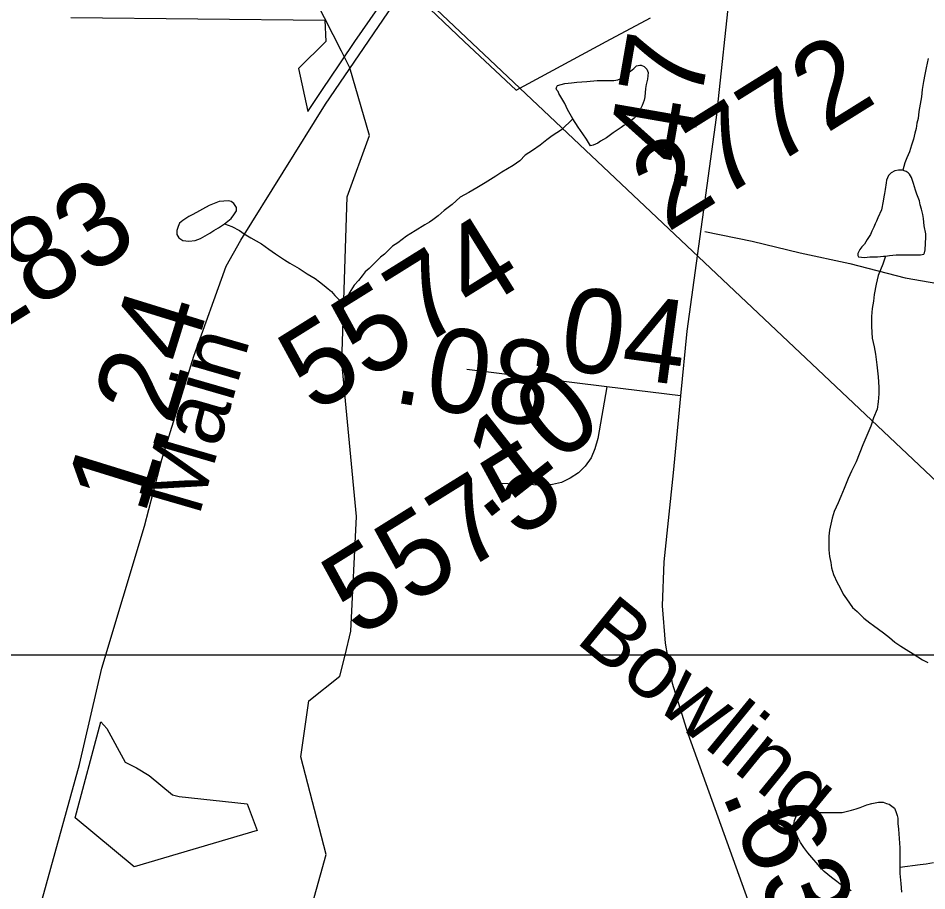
# Model space of a CAD drawing. Extents: x 2001466 to 31450019, y -30647475 to 847247.
# Drawn here: x 2056853 to 2059559, y 657472 to 660070 of the extents above; entities that cross this region are included whole.
import ezdxf

# ---------------------------------------------------------------- set-up
doc = ezdxf.new("R2010")
doc.units = 0
for name, color, linetype in [('Exist Boundary Political City Limit New', 7, 'Continuous'), ('Exist Hydrographic Creek Single Shore', 7, 'Continuous'), ('Exist Hydrographic Misc Water Feature', 7, 'Continuous'), ('Exist Road Non-System Type 51', 7, 'Continuous'), ('Exist Road Primary US Attributed', 7, 'Continuous'), ('Exist Road Primary US Label', 7, 'Continuous'), ('Exist Road Primary US Mileage Hundredths English Label', 7, 'Continuous'), ('Exist Road Secondary Mileage Hundredths English Label', 7, 'Continuous'), ('Exist Road Secondary Type 51 Attributed', 7, 'Continuous'), ('Exist Road Secondary Type 51 Label', 7, 'Continuous'), ('Exist Road Secondary Type 51 Number Label', 7, 'Continuous'), ('Exist Utilities Electrical Transmission Line', 7, 'Continuous'), ('Map Preparation Boundary City Limit Buffer Line', 7, 'Continuous'), ('Map Preparation Inset Cut Line', 7, 'Continuous')]:
    doc.layers.add(name, color=color, linetype=linetype)

msp = doc.modelspace()

# ---------------------------------------------------------------- linework, layer by layer
at = {"layer": 'Exist Boundary Political City Limit New'}
for points in [[(2058039.2, 660136.4), (2058181, 660000), (2058335.5, 659855.1), (2058603.9, 660000), (2058735.6, 660071.2)], [(2057009.6, 660071.3), (2057766, 660064), (2057769.2, 660000), (2057688.2, 659919.6), (2057716, 659792.1), (2057767, 659869.2), (2057775.8, 659882.6), (2057856, 660000), (2057923.6, 660098.3)], [(2057564.8, 657651.7), (2057198.1, 657543.3), (2057022.4, 657688.8), (2057099.1, 657975.3), (2057117.2, 657955.3), (2057172.1, 657855), (2057205.5, 657838.6), (2057243.5, 657815.2), (2057312.4, 657757.5), (2057332.4, 657753.1), (2057535.2, 657730.6), (2057564.8, 657651.7)]]:
    msp.add_lwpolyline(points, dxfattribs=at)
at = {"layer": 'Exist Hydrographic Creek Single Shore'}
for points in [[(2057815.5, 659971.9), (2057690.1, 660219.9), (2057578.5, 660347.2)], [(2057826.5, 658173.9), (2057844.1, 658245), (2057860.1, 658585.9), (2057817, 659046.1), (2057833, 659537.9), (2057899, 659720.3), (2057841, 659921.6), (2057815.5, 659971.9)], [(2057696, 656745.4), (2057696, 657313), (2057770, 657580.5), (2057695, 657870.8), (2057719, 658037.6), (2057811, 658111.1), (2057826.5, 658173.9)]]:
    msp.add_lwpolyline(points, dxfattribs=at)
at = {"layer": 'Exist Hydrographic Misc Water Feature'}
for points in [[(2059562.4, 659949.7), (2059556.2, 659921.7), (2059552.4, 659901.7), (2059548.5, 659881.6), (2059544.4, 659857.7), (2059542.5, 659835.7), (2059538.6, 659813.7), (2059534.5, 659791.6), (2059532.7, 659771.6), (2059528.8, 659757.6), (2059526.7, 659741.6), (2059522.6, 659727.6), (2059518.7, 659709.6), (2059512.8, 659691.6), (2059506.8, 659671.6), (2059498.8, 659653.6), (2059492.9, 659639.6), (2059486.9, 659617.6)], [(2058504.7, 659769.7), (2058488.7, 659797.6), (2058480.8, 659815.7), (2058462.7, 659845.6), (2058460.7, 659851.6), (2058456.8, 659855.6), (2058454.7, 659861.6), (2058458.6, 659869.6), (2058480.8, 659875.6), (2058500.6, 659877.7), (2058516.6, 659879.7), (2058546.8, 659881.7), (2058576.7, 659883.9), (2058592.7, 659883.9), (2058604.6, 659883.9), (2058626.7, 659883.9), (2058638.6, 659886), (2058652.6, 659892), (2058660.6, 659895.9), (2058676.6, 659912), (2058686.6, 659920), (2058694.6, 659928), (2058704.5, 659930), (2058708.6, 659930.1), (2058716.6, 659926.1), (2058724.6, 659918.1), (2058728.7, 659908.1), (2058726.6, 659888.1), (2058722.7, 659872.1), (2058720.7, 659860.1), (2058718.6, 659836.1), (2058716.8, 659826.1), (2058710.6, 659810.1), (2058700.8, 659790.1), (2058692.8, 659778.1), (2058686.8, 659772), (2058670.8, 659758.1), (2058656.9, 659750), (2058648.9, 659744), (2058624.9, 659728), (2058605, 659713.9), (2058587, 659703.9), (2058579, 659697.8), (2058565, 659691.8), (2058557, 659689.8), (2058550.9, 659699.8), (2058544.9, 659709.8), (2058534.9, 659725.8), (2058520.9, 659745.7), (2058504.7, 659769.7)], [(2058504.7, 659769.7), (2058470.9, 659737.6), (2058443, 659719.6), (2058427, 659707.6), (2058407.1, 659691.5), (2058385, 659675.5), (2058363.1, 659661.5), (2058347.3, 659645.5), (2058327.2, 659631.4), (2058293.1, 659611.3), (2058275.1, 659599.3), (2058243.3, 659579.2), (2058219.3, 659565.2), (2058195.3, 659551.2), (2058169.3, 659537.2), (2058145.5, 659515.1), (2058121.5, 659497), (2058103.5, 659481), (2058087.5, 659469), (2058077.6, 659462.9), (2058063.5, 659454.9), (2058035.6, 659436.9), (2058009.5, 659420.8), (2057983.7, 659400.8), (2057967.7, 659390.8), (2057955.6, 659378.8), (2057943.7, 659366.8), (2057931.6, 659358.7), (2057919.7, 659346.7), (2057907.8, 659334.7), (2057897.8, 659324.6), (2057885.9, 659314.6), (2057877.9, 659302.6), (2057866, 659288.6), (2057853.9, 659274.6), (2057843.9, 659258.6), (2057834, 659242.6), (2057827.9, 659230.6), (2057824, 659216.6), (2057820.1, 659204.5), (2057812.1, 659180.5)], [(2059486.9, 659617.6), (2059482.8, 659617.5), (2059474.8, 659617.5), (2059462.9, 659615.5), (2059452.9, 659609.5), (2059444.9, 659601.5), (2059439, 659587.5), (2059437.1, 659579.5), (2059435.1, 659559.5), (2059433, 659547.5), (2059431, 659537.5), (2059429.1, 659525.5), (2059423.2, 659499.5), (2059413.1, 659475.5), (2059409.2, 659465.5), (2059405.3, 659457.5), (2059401.2, 659447.5), (2059395.3, 659435.4), (2059391.4, 659425.4), (2059381.3, 659411.4), (2059373.3, 659397.4), (2059365.3, 659389.4), (2059359.4, 659381.4), (2059353.5, 659369.4), (2059353.5, 659363.4), (2059355.5, 659359.4), (2059373.3, 659357.4), (2059389.3, 659359.5), (2059411.5, 659359.5), (2059429.3, 659361.5), (2059435.5, 659361.5)], [(2059435.5, 659361.5), (2059447.4, 659363.5), (2059467.5, 659365.6), (2059481.4, 659365.6), (2059495.3, 659365.7), (2059515.4, 659365.7), (2059539.4, 659365.7), (2059549.5, 659367.7), (2059551.3, 659371.7), (2059553.4, 659379.7), (2059555.2, 659417.7), (2059555.2, 659427.7), (2059551.1, 659451.8), (2059549.1, 659473.7), (2059547.2, 659485.7), (2059543.1, 659501.7), (2059539.2, 659513.7), (2059537, 659525.7), (2059533.1, 659535.7), (2059529, 659545.7), (2059525.1, 659557.7), (2059519.1, 659577.7), (2059514.8, 659589.7), (2059513, 659595.6), (2059506.8, 659605.6), (2059502.9, 659609.6), (2059497, 659613.6), (2059490.8, 659615.6), (2059486.9, 659617.6)], [(2057467.6, 659457.8), (2057487.5, 659473.8), (2057495.5, 659483.9), (2057503.5, 659495.9), (2057503.5, 659505.9), (2057495.5, 659517.9), (2057487.5, 659523.9), (2057479.5, 659525.8), (2057451.6, 659523.7), (2057421.7, 659511.7), (2057373.5, 659485.6), (2057361.8, 659479.6), (2057349.7, 659471.6), (2057343.7, 659467.5), (2057333.7, 659459.5), (2057329.6, 659449.6), (2057325.7, 659437.6), (2057325.7, 659425.6), (2057331.8, 659415.6), (2057343.7, 659407.6), (2057361.8, 659405.6), (2057379.8, 659407.7), (2057395.6, 659413.7), (2057423.7, 659429.8), (2057435.6, 659437.8), (2057449.7, 659445.8), (2057467.6, 659457.8)], [(2057467.6, 659457.8), (2057489.7, 659449.9), (2057511.7, 659437.9), (2057525.6, 659427.9), (2057545.7, 659416), (2057577.7, 659398.1), (2057599.8, 659382.1), (2057619.7, 659368.1), (2057645.8, 659350.2), (2057661.8, 659340.2), (2057689.9, 659324.3), (2057713.9, 659308.3), (2057737.8, 659294.4), (2057749.9, 659284.4), (2057763.9, 659274.4), (2057776, 659264.4), (2057785.8, 659256.4), (2057795.9, 659244.5), (2057808, 659232.5)], [(2059435.5, 659361.5), (2059427.5, 659337.5), (2059413.5, 659303.5), (2059407.6, 659277.5), (2059401.6, 659247.5), (2059399.6, 659227.5), (2059395.7, 659205.5), (2059393.8, 659181.5), (2059393.8, 659151.5), (2059395.9, 659117.5), (2059401.8, 659091.5), (2059405.9, 659069.5), (2059410, 659037.6), (2059413.9, 659001.6), (2059416.2, 658971.6), (2059416.2, 658951.6), (2059414.1, 658927.6), (2059410.3, 658905.6), (2059400.2, 658879.6), (2059392.4, 658855.6), (2059380.3, 658827.5), (2059368.4, 658799.5), (2059348.5, 658749.5), (2059334.6, 658721.5), (2059324.7, 658699.5), (2059312.6, 658669.4), (2059302.8, 658645.4), (2059294.8, 658627.4), (2059282.9, 658601.4), (2059277, 658581.4), (2059272.9, 658563.4), (2059269, 658545.4), (2059266.9, 658527.4), (2059266.9, 658511.4), (2059266.9, 658487.4), (2059269.2, 658467.4), (2059273.1, 658449.4), (2059275.1, 658433.4), (2059281.1, 658413.4), (2059291.3, 658389.5), (2059299.3, 658375.5), (2059309.2, 658355.5), (2059319.2, 658341.6), (2059337.5, 658315.6), (2059351.4, 658303.6), (2059371.3, 658283.6), (2059389.3, 658269.7), (2059399.4, 658261.7), (2059429.5, 658239.7), (2059447.6, 658225.8), (2059463.6, 658211.8), (2059481.4, 658199.9), (2059497.6, 658189.9), (2059517.5, 658177.9), (2059545.6, 658160), (2059561.6, 658152)], [(2057808, 659232.5), (2057810, 659208.5), (2057810, 659190.5), (2057812.1, 659180.5)], [(2059332.9, 657471.7), (2059320.8, 657479.7), (2059301, 657491.7), (2059290.9, 657499.7), (2059274.9, 657511.6), (2059252.8, 657529.5), (2059242.7, 657539.5), (2059234.7, 657549.5), (2059216.7, 657571.5), (2059204.8, 657585.5), (2059192.7, 657601.4), (2059182.6, 657615.4), (2059172.6, 657635.4), (2059166.6, 657651.3), (2059162.5, 657669.3), (2059164.4, 657681.3), (2059168.5, 657691.3), (2059172.4, 657701.4), (2059182.4, 657707.4), (2059192.5, 657709.4), (2059202.5, 657709.4), (2059210.5, 657709.5), (2059222.4, 657707.5), (2059240.5, 657705.5), (2059256.5, 657705.5), (2059274.5, 657705.5), (2059290.5, 657705.6), (2059306.5, 657705.6), (2059318.6, 657707.7), (2059334.6, 657711.7), (2059348.5, 657715.7), (2059360.4, 657719.7), (2059380.3, 657727.8), (2059394.5, 657731.8), (2059414.4, 657735.9), (2059428.3, 657735.9), (2059438.3, 657731.9), (2059446.3, 657729.9), (2059454.3, 657723.9), (2059462.3, 657717.9), (2059466.4, 657707.9), (2059470.5, 657695.9), (2059472.6, 657687.9), (2059472.6, 657671.9), (2059474.4, 657656), (2059476.7, 657628), (2059478.5, 657600), (2059478.5, 657576), (2059478.7, 657554), (2059478.7, 657542)], [(2059478.7, 657542), (2059538.8, 657550.1), (2059556.7, 657552.1), (2059578.8, 657556.2)], [(2059478.7, 657542), (2059478.7, 657524), (2059480.8, 657494), (2059482.8, 657468)]]:
    msp.add_lwpolyline(points, dxfattribs=at)
at = {"layer": 'Exist Road Non-System Type 51'}
msp.add_lwpolyline([(2058897.2, 659434.6), (2059038.6, 659405.8), (2059181.9, 659370.9), (2059329.3, 659339.9), (2059494.4, 659296.5), (2059614, 659276.1), (2059715.6, 659256), (2059739.3, 659241.5), (2059757, 659225.2), (2059776.5, 659200.8), (2059795.9, 659172.4), (2059810.9, 659122.1)], dxfattribs=at)
at = {"layer": 'Exist Road Primary US Attributed'}
msp.add_lwpolyline([(2055808.3, 655607.2), (2056384.5, 656440.3), (2056631.5, 656773.3), (2056739.3, 656932.5), (2056804.2, 657056.1), (2056839.7, 657137.8), (2057035.4, 657847.8), (2057102.4, 658134.8), (2057229.1, 658557.8), (2057280.9, 658755.8), (2057376.1, 659063.7), (2057472.4, 659331.8), (2057516.3, 659409.3), (2057768.5, 659813.5), (2058800.4, 661326.8)], dxfattribs=at)
at = {"layer": 'Exist Road Secondary Type 51 Attributed'}
for p, q in [((2058605.9, 658972.7), (2058188.7, 659023.9)), ((2058825.6, 658945.5), (2058605.9, 658972.7))]:
    msp.add_line(p, q, dxfattribs=at)
for points in [[(2058800.4, 661326.8), (2058890.3, 661244.7), (2058951.6, 661168.6), (2058998, 661086.2), (2059023.3, 660986.9), (2059031.8, 660881.3), (2059031.8, 660725), (2058973.7, 660173.6), (2058931.5, 659774.3), (2058843.9, 659138.4), (2058825.6, 658945.5)], [(2058605.4, 658972.5), (2058579, 658818.5), (2058570.6, 658787.9), (2058559.1, 658760.6), (2058541.8, 658735.8), (2058521.9, 658715.9), (2058497, 658700.2), (2058471.4, 658687.8), (2058444.1, 658681.2), (2058412.6, 658679.5), (2058261.4, 658685.3)], [(2058825.6, 658945.5), (2058803.8, 658715.9), (2058775.3, 658451.8), (2058771.1, 658320.8), (2058779.5, 658208.9), (2058800.6, 658090.6), (2058847.1, 657940.6), (2059052.9, 657370.2), (2059177.4, 657017.4), (2059334.7, 656597), (2059357.9, 656497.7), (2059376.9, 656404.7), (2059385.4, 656265.3), (2059393.8, 656064.6), (2059390.7, 655840.7), (2059356.9, 655705.5)]]:
    msp.add_lwpolyline(points, dxfattribs=at)
at = {"layer": 'Exist Utilities Electrical Transmission Line'}
msp.add_lwpolyline([(2063583.7, 657590.1), (2059873.3, 658420.5), (2058009.5, 660180.5), (2056432.8, 660774), (2050997.3, 663369.7), (2049560.3, 664054.6)], dxfattribs=at)
at = {"layer": 'Map Preparation Boundary City Limit Buffer Line'}
for points in [[(2058039.2, 660136.4), (2058181, 660000), (2058335.5, 659855.1), (2058603.9, 660000), (2058735.6, 660071.2)], [(2057009.6, 660071.3), (2057766, 660064), (2057769.2, 660000), (2057688.2, 659919.6), (2057716, 659792.1), (2057767, 659869.2), (2057775.8, 659882.6), (2057856, 660000), (2057923.6, 660098.3)], [(2057564.8, 657651.7), (2057198.1, 657543.3), (2057022.4, 657688.8), (2057099.1, 657975.3), (2057117.2, 657955.3), (2057172.1, 657855), (2057205.5, 657838.6), (2057243.5, 657815.2), (2057312.4, 657757.5), (2057332.4, 657753.1), (2057535.2, 657730.6), (2057564.8, 657651.7)]]:
    msp.add_lwpolyline(points, dxfattribs=at)
at = {"layer": 'Map Preparation Inset Cut Line'}
for p, q in [((2057121.4, 658173.9), (2055983.4, 658173.9)), ((2057826.5, 658173.9), (2057121.4, 658173.9)), ((2058761.4, 658173.9), (2057826.5, 658173.9)), ((2059762.4, 658173.9), (2058761.4, 658173.9))]:
    msp.add_line(p, q, dxfattribs=at)

# ---------------------------------------------------------------- texts
at = {"layer": 'Exist Road Primary US Label'}
msp.add_text('Main', height=190, rotation=73.8403, dxfattribs=at).set_placement((2057391.2, 658583.5))
at = {"layer": 'Exist Road Primary US Mileage Hundredths English Label'}
msp.add_text('1.24', height=250, rotation=72.8126, dxfattribs=at).set_placement((2057228.7, 658587.2))
at = {"layer": 'Exist Road Secondary Mileage Hundredths English Label'}
for s, rotation, p in [('.47', 80.1418, (2058836.7, 659538.3)), ('.04', 352.3243, (2058366.3, 659038.7)), ('.08', 350.2032, (2057963.2, 658927.9)), ('.10', 38.074, (2058240, 658568.6)), ('.63', 292.5416, (2058945.9, 657763.9))]:
    msp.add_text(s, height=250, rotation=rotation, dxfattribs=at).set_placement(p)
at = {"layer": 'Exist Road Secondary Type 51 Label'}
msp.add_text('Bowling', height=190, rotation=320.7604, dxfattribs=at).set_placement((2058508.7, 658214.9))
at = {"layer": 'Exist Road Secondary Type 51 Number Label'}
for s, p in [('2772', (2058785.3, 659430.2)), ('1183', (2056588.1, 659006)), ('5574', (2057735.4, 658890.8)), ('5575', (2057864, 658222.7))]:
    msp.add_text(s, height=250, rotation=31.918, dxfattribs=at).set_placement(p)

doc.saveas('drawing.dxf')
